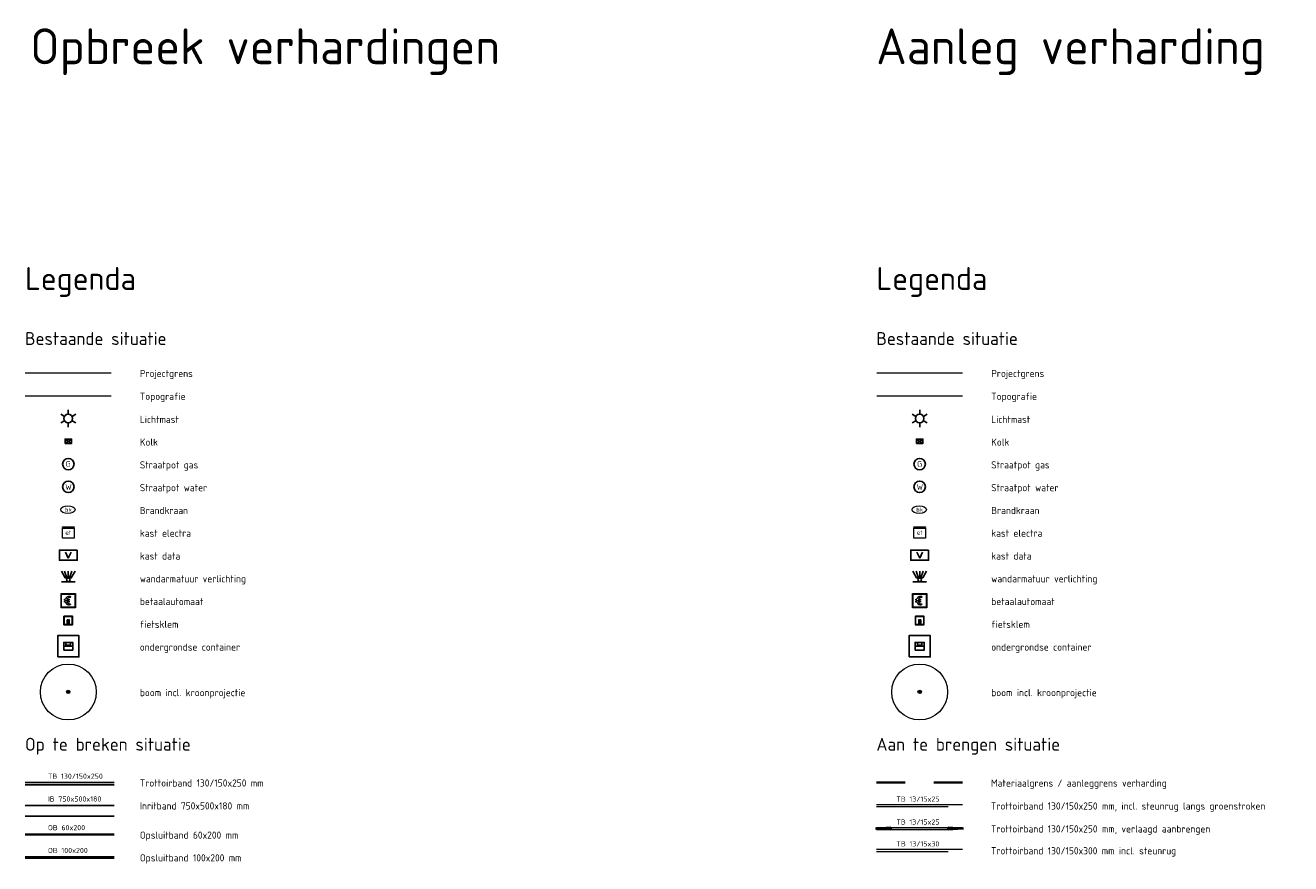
# Model space of a CAD drawing. Header units: metres. Extents: x 92403 to 95147, y 464428 to 465602.
# Tile 566 of 568: x 94081 to 94169, y 465338 to 465396. Entities that reach past the tile are written whole.
import ezdxf
from ezdxf.enums import TextEntityAlignment as Align

# ---------------------------------------------------------------- set-up
doc = ezdxf.new("R2010")
doc.units = ezdxf.units.M
for name, pattern in [('VH-TROTTOIRBAND', [15, 5, -2, 2, -2, 2, -2]), ('XX-HIDDEN', [4, 2, -2]), ('XX-PROJECTGRENS', [18, 12, -3, 0, -3])]:
    doc.linetypes.add(name, pattern=pattern)
doc.layers.get('0').update_dxf_attribs({"linetype": 'CONTINUOUS'})
doc.layers.get('Defpoints').update_dxf_attribs({"linetype": 'CONTINUOUS'})
for name, color, linetype, lineweight in [('B-WE-GR-BOOM-S', 251, 'CONTINUOUS', 18), ('B-WE-IE-MEUBILAIR_WEGMEUBILAIR_CONTAINER_ONDERGRONDS-S', 252, 'CONTINUOUS', 25), ('B-WE-IE-MEUBILAIR_WEGMEUBILAIR_FIETS-S', 251, 'CONTINUOUS', 25), ('B-WE-IE-MEUBILAIR_WEGMEUBILAIR_LICHTMAST-S', 251, 'CONTINUOUS', 25), ('B-WE-KL-DATA_KAST-S', 251, 'CONTINUOUS', 25), ('B-WE-KL-ET_KAST-S', 251, 'CONTINUOUS', 25), ('B-WE-KL-ET_LS_BETAALAUTOMAAT-S', 251, 'CONTINUOUS', 18), ('B-WE-KL-ET_LS_OV_LICHTMAST-S', 251, 'CONTINUOUS', 25), ('B-WE-KL-GAS_HULPSTUK_STRAATPOT-S', 251, 'CONTINUOUS', 25), ('B-WE-KL-WATER-S', 251, 'CONTINUOUS', 25), ('B-WE-RI-HWA_KOLK-S', 251, 'CONTINUOUS', 25), ('B-WE-VH-VERHARDING-GV', 251, 'CONTINUOUS', 18), ('N-WE-KG-GRENS_PROJECT-G', 7, 'XX-PROJECTGRENS', 18), ('N-WE-VH-KANTOPSLUITING-T18', 10, 'CONTINUOUS', 18), ('N-WE-VH-KANTOPSLUITING_ELEMENT_VERLOOPBAND-G', 252, 'CONTINUOUS', 35), ('N-WE-VH-KANTOPSLUITING_TROTTOIRBAND-G', 7, 'VH-TROTTOIRBAND', 35), ('N-WE-VH-KANTOPSLUITING_VOORKANTBAND-G', 50, 'CONTINUOUS', 35), ('N-WE-VH-MATERIAALGRENS-G', 7, 'XX-HIDDEN', 35), ('N-WE-VH-VERHARDING_BETON_INRITBLOKKEN-A', 253, 'CONTINUOUS', 0), ('V-WE-VH-KANTOPSLUITING-T18', 10, 'CONTINUOUS', 18), ('V-WE-VH-KANTOPSLUITING_INRITBAND-G', 210, 'CONTINUOUS', 25), ('V-WE-VH-KANTOPSLUITING_OPSLUITBAND_100X200-G', 150, 'VH-OPSLUITBAND_100X200-V', 25), ('V-WE-VH-KANTOPSLUITING_OPSLUITBAND_60X200-G', 150, 'VH-OPSLUITBAND_60X200-V', 25), ('V-WE-VH-KANTOPSLUITING_TROTTOIRBAND_130 150-G', 210, 'VH-TROTTOIRBAND_130-150-V', 25), ('V-WE-VH-KANTOPSLUITING_VOORKANTBAND-G', 50, 'CONTINUOUS', 25), ('X-XX-AL-LEGENDA-T25', 7, 'CONTINUOUS', 25)]:
    doc.layers.add(name, color=color, linetype=linetype, lineweight=lineweight)
doc.styles.add('NLCS-ISO', font='NLCS-ISO.ttf')
doc.styles.add('NLCS-ISO-M200-T18', font='NLCS-ISO.ttf', dxfattribs={"height": 0.36})
doc.styles.add('NLCS-ISO-M200-T25', font='NLCS-ISO.ttf', dxfattribs={"height": 0.5})
doc.styles.add('NLCS_25', font='NLCS-ISO.ttf', dxfattribs={"height": 2.5})
doc.linetypes.add('VH-OPSLUITBAND_100X200-V', pattern='A,4,[24,NLCS.SHX,S=1,R=0,X=0,Y=0],4,-2,4,-2', length=16)
doc.linetypes.add('VH-OPSLUITBAND_60X200-V', pattern='A,3,[24,NLCS.SHX,S=1,R=0,X=0,Y=0],3,-2,2,-2', length=12)
doc.linetypes.add('VH-TROTTOIRBAND_130-150-V', pattern='A,2.5,[24,NLCS.SHX,S=1,R=0,X=0,Y=0],2.5,-2,2,-2,2,-2', length=15)

# ---------------------------------------------------------------- blocks, each defined once
blk = doc.blocks.new('Q_LICHTMAST')
for points in [[(-0.26, 0.15), (-0.52, 0.3)], [(0, 0.3), (0, 0.6)], [(0.26, 0.15), (0.52, 0.3)], [(-0.26, -0.15), (-0.52, -0.3)], [(0, -0.3), (0, -0.6)], [(0.26, -0.15), (0.52, -0.3)]]:
    blk.add_lwpolyline(points)
blk.add_circle((0, 0), 0.3)
blk = doc.blocks.new('SKL-WATER_BRANDKRAAN_BRANDPUT-SO')
at = {"color": 0, "linetype": 'ByBlock', "lineweight": 18}
blk.add_ellipse((0, 0), major_axis=(2.5, 0), ratio=0.54, dxfattribs=at)
at = {"color": 0, "linetype": 'ByBlock', "lineweight": 18, "style": 'NLCS-ISO'}
blk.add_text('bk', height=1.5, dxfattribs=at).set_placement((0.16, 0), align=Align.MIDDLE_CENTER)
blk = doc.blocks.new('SKL-WATER_STRAATPOT-SO')
blk.add_circle((0, 0), 2)
at = {"style": 'NLCS-ISO'}
blk.add_text('W', height=2, rotation=360, dxfattribs=at).set_placement((-1.06, -1.05))
blk = doc.blocks.new('B-SRI-KOLK_COMBINATIE-SO')
for p, q in [((-1.125, 0), (1.125, 1.5)), ((1.125, 0), (-1.125, 1.5))]:
    blk.add_line(p, q)
at = {"flags": 128}
blk.add_lwpolyline([(-1.125, 0), (1.125, 0), (1.125, 1.5), (-1.125, 1.5)], close=True, dxfattribs=at)
blk = doc.blocks.new('SGR-BOOM_01')
at = {"ltscale": 0.1}
h = blk.add_hatch(color=0, dxfattribs=at)
edge = h.paths.add_edge_path()
edge.add_arc((0, 0), 0.15, 0, 360)
at = {"color": 0}
for radius in [2.5, 0.045]:
    blk.add_circle((0, 0), radius, dxfattribs=at)
at = {"color": 0, "ltscale": 0.1}
blk.add_circle((0, 0), 0.15, dxfattribs=at)
blk = doc.blocks.new('SIE-WEG_CONTAINER_ONDERGRONDS-SO')
at = {"flags": 128}
for points in [[(-4.12, -4.12), (4.12, -4.12), (4.12, 4.12), (-4.12, 4.12)], [(-1.75, -1.5), (1.75, -1.5), (1.75, 1.5), (-1.75, 1.5)]]:
    blk.add_lwpolyline(points, close=True, dxfattribs=at)
for points in [[(-1.75, 0), (1.75, 0)], [(0.9, 1.5), (0.9, 0.48), (-0.9, 0.48), (-0.9, 1.5)]]:
    blk.add_lwpolyline(points, dxfattribs=at)
blk = doc.blocks.new('Q_BETAALAUTOMAAT')
blk.add_lwpolyline([(-0.5, 0.5), (0.5, 0.5), (0.5, -0.5), (-0.5, -0.5)], close=True)
for points in [[(-0.442, 0.464), (0.438, 0.464, -0.414214), (0.459, 0.442), (0.459, -0.437, -0.414214), (0.438, -0.459), (-0.442, -0.459, -0.414214), (-0.463, -0.437), (-0.463, 0.442), (-0.463, 0.444), (-0.463, 0.446), (-0.463, 0.448), (-0.462, 0.45), (-0.461, 0.451), (-0.46, 0.453), (-0.459, 0.455), (-0.458, 0.456), (-0.457, 0.457), (-0.456, 0.459), (-0.454, 0.46), (-0.453, 0.461), (-0.451, 0.462), (-0.449, 0.462), (-0.447, 0.463), (-0.446, 0.463), (-0.444, 0.464), (-0.442, 0.464)], [(-0.203, 0.032, 0.050902), (-0.201, -0.03)], [(-0.002, 0.295, 0.299915), (-0.19, 0.099)], [(-0.112, 0.032, 0.069027), (-0.112, -0.03)], [(0.002, 0.2, 0.158079), (-0.093, 0.099)], [(0.146, 0.286, 0.138529), (-0.002, 0.295)], [(0.137, 0.201, 0.200552), (0.002, 0.2)], [(-0.185, -0.097, 0.345501), (0.016, -0.284)], [(-0.091, -0.097, 0.158478), (0.007, -0.196)], [(0.007, -0.196, 0.260272), (0.133, -0.183)], [(0.016, -0.284, 0.17253), (0.151, -0.265)]]:
    blk.add_lwpolyline(points, format="xyb")
for points in [[(-0.203, 0.032), (-0.268, 0.032), (-0.268, 0.099)], [(-0.268, 0.099), (-0.19, 0.099)], [(0.057, 0.032), (-0.112, 0.032)], [(-0.093, 0.099), (0.057, 0.099)], [(0.057, 0.099), (0.057, 0.032)], [(0.146, 0.286), (0.137, 0.201)], [(-0.185, -0.097), (-0.268, -0.097), (-0.268, -0.03)], [(-0.268, -0.03), (-0.201, -0.03)], [(-0.112, -0.03), (0.057, -0.03)], [(0.057, -0.097), (-0.091, -0.097)], [(0.057, -0.03), (0.057, -0.097)], [(0.133, -0.183), (0.151, -0.265)]]:
    blk.add_lwpolyline(points)
blk = doc.blocks.new('B-SIE-WEG_LICHTMAST_WAND-SO')
at = {"ltscale": 0.5, "flags": 128}
blk.add_lwpolyline([(-2.41, 3.75), (-1.05, 1.35), (1.05, 1.35), (2.41, 3.75)], dxfattribs=at)
at = {"flags": 128}
for points in [[(-2.41, 0), (2.41, 0)], [(-0.46, 1.35), (-1.27, 3.75)], [(0, 1.35), (0, 3.75)], [(0.46, 1.35), (1.27, 3.75)]]:
    blk.add_lwpolyline(points, dxfattribs=at)
at = {"ltscale": 0.5}
blk.add_circle((0, 0.72), 0.625, dxfattribs=at)
at = {"style": 'NLCS-ISO'}
blk.add_attdef('TYPE', text='', height=1.8, dxfattribs=at).set_placement((0, -0.2), align=Align.TOP_CENTER)
blk = doc.blocks.new('SIE-WEG_FIETSKLEM_RECHT')
for points in [[(-0.149, 0), (0.149, 0, 0.414214), (0.15, 0.001), (0.15, 0.299, 0.414214), (0.149, 0.3), (-0.149, 0.3, 0.414214), (-0.15, 0.299), (-0.15, 0.001, 0.414214)], [(-0.139, 0.01), (0.139, 0.01, 0.414214), (0.14, 0.011), (0.14, 0.289, 0.414214), (0.139, 0.29), (-0.139, 0.29, 0.414214), (-0.14, 0.289), (-0.14, 0.011, 0.414214)], [(0.015, 0.04), (0.015, 0.17, -0.414214), (0.02, 0.175), (0.03, 0.175, -0.414214), (0.035, 0.17), (0.035, 0.02, -0.414214), (0.03, 0.015), (-0.029, 0.015, -0.414214), (-0.034, 0.02), (-0.034, 0.17, -0.414214), (-0.029, 0.175), (-0.019, 0.175, -0.414214), (-0.014, 0.17), (-0.014, 0.04, 0.414214), (-0.009, 0.035), (0.01, 0.035, 0.414214)]]:
    blk.add_lwpolyline(points, format="xyb", close=True)
blk = doc.blocks.new('SKL-GAS_STRAATPOT-SO')
blk.add_circle((0, 0), 0.4)
at = {"style": 'NLCS-ISO'}
blk.add_text('G', height=0.4, rotation=360, dxfattribs=at).set_placement((-0.178, -0.188))
blk = doc.blocks.new('SKL-DATA_TERREINKAST-SO')
for q in [(-0.203, 0.2), (0.203, 0.2)]:
    blk.add_line((0, -0.209), q)
at = {"flags": 128}
blk.add_lwpolyline([(0.625, 0.35), (-0.625, 0.35), (-0.625, -0.35), (0.625, -0.35)], close=True, dxfattribs=at)
at = {"style": 'NLCS-ISO'}
blk.add_attdef('TYPE', text='', height=0.35, dxfattribs=at).set_placement((-0.034, 0.689), align=Align.MIDDLE_CENTER)
blk = doc.blocks.new('SKL-ET_KAST_ELEKTRA-SO')
at = {"color": 0, "linetype": 'ByBlock', "lineweight": 18}
for points in [[(-2, 2), (2, 2), (2, 1.68), (-2, 1.68)], [(-2, 1.52), (2, 1.52), (2, -2), (-2, -2)]]:
    blk.add_lwpolyline(points, close=True, dxfattribs=at)
at = {"color": 0, "linetype": 'ByBlock', "lineweight": 18, "style": 'NLCS-ISO'}
blk.add_text('et', height=1.5, dxfattribs=at).set_placement((0, 0), align=Align.MIDDLE_CENTER)

msp = doc.modelspace()

# ---------------------------------------------------------------- hatches: boundary and pattern name
at = {"layer": 'N-WE-VH-VERHARDING_BETON_INRITBLOKKEN-A', "transparency": 33554687}
h = msp.add_hatch(color=256, dxfattribs=at)
h.dxf.hatch_style = 1
h.paths.add_polyline_path([(94146.121958, 465340.448224), (94146.121958, 465340.298224), (94140.121958, 465340.298224), (94140.121958, 465340.448224)])

# ---------------------------------------------------------------- linework, layer by layer
at = {"layer": 'B-WE-VH-VERHARDING-GV'}
for p, q in [((94080.721728, 465370.571021), (94086.721728, 465370.571021)), ((94140.139154, 465370.571021), (94146.139154, 465370.571021))]:
    msp.add_line(p, q, dxfattribs=at)
at = {"layer": 'N-WE-KG-GRENS_PROJECT-G'}
for p, q in [((94080.72172, 465372.160511), (94086.72172, 465372.160511)), ((94140.139146, 465372.160511), (94146.139146, 465372.160511))]:
    msp.add_line(p, q, dxfattribs=at)
at = {"layer": 'N-WE-VH-KANTOPSLUITING_ELEMENT_VERLOOPBAND-G', "flags": 128}
for points in [[(94140.121958, 465340.448224), (94140.121492, 465340.298226)], [(94141.125263, 465340.296427), (94140.12195, 465340.37063), (94141.121958, 465340.446668)], [(94141.121958, 465340.446668), (94141.121958, 465340.296672)], [(94145.118654, 465340.296427), (94146.121966, 465340.37063), (94145.121958, 465340.446668)], [(94145.121958, 465340.446668), (94145.121958, 465340.296672)], [(94146.121958, 465340.448224), (94146.122424, 465340.298226)]]:
    msp.add_lwpolyline(points, dxfattribs=at)
at = {"layer": 'N-WE-VH-KANTOPSLUITING_TROTTOIRBAND-G', "lineweight": 15}
for p, q in [((94140.121958, 465341.898224), (94146.121958, 465341.898224)), ((94140.121958, 465340.298224), (94146.121958, 465340.298224)), ((94140.121958, 465338.773224), (94146.121958, 465338.773224))]:
    msp.add_line(p, q, dxfattribs=at)
at = {"layer": 'N-WE-VH-KANTOPSLUITING_VOORKANTBAND-G', "linetype": 'Continuous', "lineweight": 15}
for p, q in [((94140.121958, 465342.048224), (94146.121958, 465342.048224)), ((94140.121958, 465340.448224), (94146.121958, 465340.448224)), ((94140.121958, 465338.923224), (94146.121958, 465338.923224))]:
    msp.add_line(p, q, dxfattribs=at)
at = {"layer": 'N-WE-VH-MATERIAALGRENS-G'}
msp.add_line((94140.121958, 465343.573224), (94146.121958, 465343.573224), dxfattribs=at)
at = {"layer": 'V-WE-VH-KANTOPSLUITING_INRITBAND-G', "color": 7, "flags": 128}
msp.add_lwpolyline([(94080.721728, 465341.233734), (94086.912217, 465341.233734)], dxfattribs=at)
at = {"layer": 'V-WE-VH-KANTOPSLUITING_OPSLUITBAND_100X200-G', "color": 7, "flags": 128}
msp.add_lwpolyline([(94080.72172, 465338.294244), (94086.912209, 465338.294244)], dxfattribs=at)
at = {"layer": 'V-WE-VH-KANTOPSLUITING_OPSLUITBAND_60X200-G', "color": 7, "flags": 128}
msp.add_lwpolyline([(94080.721728, 465339.923734), (94086.912217, 465339.923734)], dxfattribs=at)
at = {"layer": 'V-WE-VH-KANTOPSLUITING_TROTTOIRBAND_130 150-G', "color": 7, "flags": 128}
msp.add_lwpolyline([(94080.72172, 465343.423224), (94086.912209, 465343.423224)], dxfattribs=at)
at = {"layer": 'V-WE-VH-KANTOPSLUITING_VOORKANTBAND-G', "color": 7, "flags": 128}
for points in [[(94080.72172, 465343.573224), (94086.912209, 465343.573224)], [(94080.721728, 465341.983734), (94086.912217, 465341.983734)], [(94080.721728, 465339.983734), (94086.912217, 465339.983734)], [(94080.72172, 465338.394244), (94086.912209, 465338.394244)]]:
    msp.add_lwpolyline(points, dxfattribs=at)

# ---------------------------------------------------------------- block references
at = {"layer": 'B-WE-GR-BOOM-S', "xscale": 0.78, "yscale": 0.78, "zscale": 0.75}
msp.add_blockref('SGR-BOOM_01', (94083.721837, 465349.895953), dxfattribs=at)
at = {"layer": 'B-WE-GR-BOOM-S', "color": 252, "xscale": 0.78, "yscale": 0.78, "zscale": 0.75}
msp.add_blockref('SGR-BOOM_01', (94143.139263, 465349.895953), dxfattribs=at)
at = {"layer": 'B-WE-IE-MEUBILAIR_WEGMEUBILAIR_CONTAINER_ONDERGRONDS-S', "xscale": 0.18, "yscale": 0.18, "zscale": 0.18}
for p in [(94083.72182, 465353.086632), (94143.139246, 465353.086632)]:
    msp.add_blockref('SIE-WEG_CONTAINER_ONDERGRONDS-SO', p, dxfattribs=at)
at = {"layer": 'B-WE-IE-MEUBILAIR_WEGMEUBILAIR_FIETS-S', "xscale": 2, "yscale": 2, "zscale": 2}
for p in [(94083.72168, 465354.587123), (94143.139106, 465354.587123)]:
    msp.add_blockref('SIE-WEG_FIETSKLEM_RECHT', p, dxfattribs=at)
at = {"layer": 'B-WE-IE-MEUBILAIR_WEGMEUBILAIR_LICHTMAST-S', "xscale": 0.2, "yscale": 0.2, "zscale": 0.2}
for p in [(94083.721795, 465357.585102), (94143.139221, 465357.585102)]:
    msp.add_blockref('B-SIE-WEG_LICHTMAST_WAND-SO', p, dxfattribs=at)
at = {"layer": 'B-WE-KL-DATA_KAST-S'}
for p in [(94083.721787, 465359.444592), (94143.139213, 465359.444592)]:
    msp.add_blockref('SKL-DATA_TERREINKAST-SO', p, dxfattribs=at)
at = {"layer": 'B-WE-KL-ET_KAST-S', "xscale": 0.2, "yscale": 0.2, "zscale": 0.2}
for p in [(94083.721779, 465361.034082), (94143.139204, 465361.034082)]:
    msp.add_blockref('SKL-ET_KAST_ELEKTRA-SO', p, dxfattribs=at)
at = {"layer": 'B-WE-KL-ET_LS_BETAALAUTOMAAT-S'}
for p in [(94083.721804, 465356.265612), (94143.139229, 465356.265612)]:
    msp.add_blockref('Q_BETAALAUTOMAAT', p, dxfattribs=at)
at = {"layer": 'B-WE-KL-ET_LS_OV_LICHTMAST-S'}
for p in [(94083.721737, 465368.981531), (94143.139163, 465368.981531)]:
    msp.add_blockref('Q_LICHTMAST', p, dxfattribs=at)
at = {"layer": 'B-WE-KL-GAS_HULPSTUK_STRAATPOT-S'}
for p in [(94083.721753, 465365.802551), (94143.139179, 465365.802551)]:
    msp.add_blockref('SKL-GAS_STRAATPOT-SO', p, dxfattribs=at)
at = {"layer": 'B-WE-KL-WATER-S', "xscale": 0.2, "yscale": 0.2, "zscale": 0.2}
for name, p in [('SKL-WATER_STRAATPOT-SO', (94083.721762, 465364.213062)), ('SKL-WATER_STRAATPOT-SO', (94143.139188, 465364.213062)), ('SKL-WATER_BRANDKRAAN_BRANDPUT-SO', (94083.690695, 465362.623572)), ('SKL-WATER_BRANDKRAAN_BRANDPUT-SO', (94143.108121, 465362.623572))]:
    msp.add_blockref(name, p, dxfattribs=at)
at = {"layer": 'B-WE-RI-HWA_KOLK-S', "xscale": 0.2, "yscale": 0.2, "zscale": 0.2}
for p in [(94083.721745, 465367.242041), (94143.139171, 465367.242041)]:
    msp.add_blockref('B-SRI-KOLK_COMBINATIE-SO', p, dxfattribs=at)

# ---------------------------------------------------------------- texts
at = {"layer": 'Defpoints', "char_height": 2.5, "attachment_point": 1, "style": 'NLCS-ISO-M200-T25'}
for s, insert in [('Opbreek verhardingen', (94081.062025, 465396.213286)), ('Aanleg verharding', (94140.100608, 465396.213286))]:
    msp.add_mtext_dynamic_manual_height_columns(s, width=158.34820586, gutter_width=12.5, heights=[0], dxfattribs=dict(at, insert=insert))
at = {"layer": 'N-WE-VH-KANTOPSLUITING-T18', "char_height": 0.36, "attachment_point": 1, "style": 'NLCS-ISO-M200-T18'}
for s, insert in [('TB 13/15x25', (94141.513741, 465342.600375)), ('TB 13/15x25', (94141.513741, 465341.000375)), ('TB 13/15x30', (94141.513741, 465339.475375))]:
    msp.add_mtext_dynamic_manual_height_columns(s, width=6.40406063, gutter_width=1.8, heights=[0], dxfattribs=dict(at, insert=insert))
at = {"layer": 'V-WE-VH-KANTOPSLUITING-T18', "color": 7, "char_height": 0.36, "attachment_point": 1, "style": 'NLCS-ISO-M200-T18'}
for s, insert in [('TB 130/150x250', (94082.300589, 465344.197101)), ('IB 750x500x180', (94082.300597, 465342.607611)), ('OB 60x200', (94082.300597, 465340.607611)), ('OB 100x200', (94082.300589, 465339.018121))]:
    msp.add_mtext_dynamic_manual_height_columns(s, width=4.97805075, gutter_width=1.8, heights=[0], dxfattribs=dict(at, insert=insert))
at = {"layer": 'X-XX-AL-LEGENDA-T25', "style": 'NLCS_25'}
for s, p in [('Projectgrens', (94088.714337, 465371.880932)), ('Projectgrens', (94148.131762, 465371.880932)), ('Topografie', (94088.714337, 465370.280932)), ('Topografie', (94148.131762, 465370.280932)), ('Lichtmast', (94088.714337, 465368.675673)), ('Lichtmast', (94148.131762, 465368.675673)), ('Kolk', (94088.714345, 465367.086183)), ('Kolk', (94148.131771, 465367.086183)), ('Straatpot gas', (94088.714353, 465365.496693)), ('Straatpot gas', (94148.131779, 465365.496693)), ('Straatpot water', (94088.714362, 465363.907203)), ('Straatpot water', (94148.131787, 465363.907203)), ('Brandkraan', (94088.71437, 465362.317713)), ('Brandkraan', (94148.131796, 465362.317713)), ('kast electra', (94088.714378, 465360.728223)), ('kast electra', (94148.131804, 465360.728223)), ('kast data', (94088.714387, 465359.138733)), ('kast data', (94148.131812, 465359.138733)), ('wandarmatuur verlichting', (94088.714395, 465357.549243)), ('wandarmatuur verlichting', (94148.131821, 465357.549243)), ('betaalautomaat', (94088.714403, 465355.959754)), ('betaalautomaat', (94148.131829, 465355.959754)), ('fietsklem', (94088.714412, 465354.370264)), ('fietsklem', (94148.131838, 465354.370264)), ('ondergrondse container', (94088.71442, 465352.780774)), ('ondergrondse container', (94148.131846, 465352.780774)), ('boom incl. kroonprojectie', (94088.714437, 465349.601794)), ('boom incl. kroonprojectie', (94148.131863, 465349.601794)), ('Trottoirband 130/150x250 mm', (94088.714337, 465343.293645)), ('Materiaalgrens / aanleggrens verharding', (94148.114575, 465343.288386)), ('Inritband 750x500x180 mm', (94088.714337, 465341.693645)), ('Trottoirband 130/150x250 mm, incl. steunrug langs groenstroken', (94148.114575, 465341.688386)), ('Opsluitband 60x200 mm', (94088.714337, 465339.657056)), ('Trottoirband 130/150x250 mm, verlaagd aanbrengen', (94148.114575, 465340.088386)), ('Trottoirband 130/150x300 mm incl. steunrug', (94148.114575, 465338.563386)), ('Opsluitband 100x200 mm', (94088.714345, 465338.067566))]:
    msp.add_text(s, height=0.5, dxfattribs=at).set_placement(p)
at = {"layer": 'X-XX-AL-LEGENDA-T25', "attachment_point": 1, "style": 'NLCS_25'}
for s, insert, char_height in [('Legenda', (94080.704532, 465379.555673), 1.6), ('Legenda', (94140.121958, 465379.555673), 1.6), ('Bestaande situatie', (94080.704532, 465375.015175), 0.9), ('Bestaande situatie', (94140.121958, 465375.015175), 0.9), ('Op te breken situatie', (94080.704532, 465346.697206), 0.9), ('Aan te brengen situatie', (94140.121958, 465346.697206), 0.9)]:
    msp.add_mtext_dynamic_manual_height_columns(s, width=44.09212197, gutter_width=12.5, heights=[0], dxfattribs=dict(at, insert=insert, char_height=char_height))

doc.saveas('drawing.dxf')
